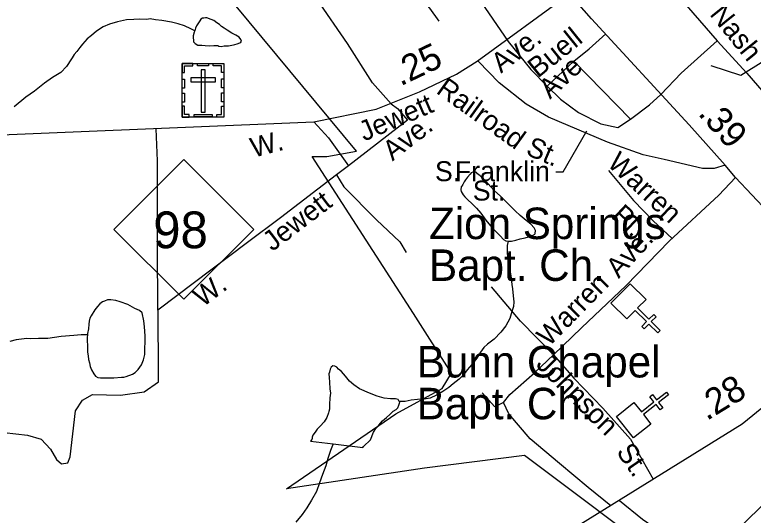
# Model space of a CAD drawing. Extents: x 2126262 to 2293712, y 749403 to 919119.
# Drawn here: x 2218214 to 2221728, y 802967 to 805350 of the extents above; entities that cross this region are included whole.
import ezdxf

# ---------------------------------------------------------------- set-up
doc = ezdxf.new("R2010")
doc.units = 0
for name, color, linetype in [('Exist Boundary Political City Limit New', 7, 'Continuous'), ('Exist Cultural Cemetery CELL', 7, 'Continuous'), ('Exist Cultural Church CELL', 7, 'Continuous'), ('Exist Cultural Church Label', 7, 'Continuous'), ('Exist Hydrographic Misc Water Feature', 7, 'Continuous'), ('Exist Railroad Mainline', 7, 'Continuous'), ('Exist Road Non-System Type 51', 7, 'Continuous'), ('Exist Road Non-System Type 51 Label', 7, 'Continuous'), ('Exist Road Primary NC Attributed', 7, 'Continuous'), ('Exist Road Primary NC Label', 7, 'Continuous'), ('Exist Road Primary NC Service Mileage Hundredths English Label', 7, 'Continuous'), ('Exist Road Primary NC Shield CELL', 7, 'Continuous'), ('Exist Road Primary NC Shield Number Label', 7, 'Continuous'), ('Exist Road Secondary Mileage Hundredths English Label', 7, 'Continuous'), ('Exist Road Secondary Type 51 Attributed', 7, 'Continuous'), ('Map Preparation Boundary City Limit Buffer Line', 7, 'Continuous')]:
    doc.layers.add(name, color=color, linetype=linetype)

msp = doc.modelspace()

# ---------------------------------------------------------------- linework, layer by layer
at = {"layer": 'Exist Boundary Political City Limit New'}
msp.add_lwpolyline([(2221957.5, 802245), (2221339.2, 802726.8), (2220639.2, 803251.2), (2220163.2, 803191.1), (2219506.2, 803093.1), (2220026.8, 803449.3), (2220247.8, 803571), (2220292.2, 803643.7), (2220111.5, 803927.4), (2219629.2, 804675.5), (2219698, 804675.5), (2219839.5, 804700.4), (2219267.2, 805391.6), (2218647.5, 806133.4), (2219180, 806633.5), (2219727, 807139.2)], dxfattribs=at)
at = {"layer": 'Exist Cultural Cemetery CELL'}
for points in [[(2219009.7, 805074.7), (2219021.1, 805074.7), (2219021.1, 805106.9), (2219061.6, 805106.9), (2219061.6, 805118), (2219009.8, 805118)], [(2219009.8, 805118), (2219208.8, 805118), (2219208.8, 804863.4), (2219009.8, 804863.4)], [(2219083.8, 805118), (2219135.6, 805118), (2219135.6, 805106.6), (2219083.8, 805106.6)], [(2219208.9, 805074.7), (2219197.6, 805074.7), (2219197.6, 805106.8), (2219157, 805106.8), (2219157, 805118), (2219208.9, 805118)], [(2219118.8, 805088.7), (2219100.1, 805088.7), (2219100.1, 804885.9), (2219118.8, 804885.9)], [(2219009.7, 805000.5), (2219009.7, 805043.9), (2219021.1, 805043.9), (2219021.1, 805000.5)], [(2219050.6, 805050), (2219050.6, 805031.3), (2219168.3, 805031.3), (2219168.3, 805050)], [(2219197.5, 805001.6), (2219197.5, 805044.9), (2219208.9, 805044.9), (2219208.9, 805001.6)], [(2219009.7, 804933.3), (2219009.7, 804976.6), (2219021.1, 804976.6), (2219021.1, 804933.3)], [(2219197.5, 804935.7), (2219197.5, 804979), (2219208.8, 804979), (2219208.8, 804935.7)], [(2219042.8, 804863.4), (2219042.8, 804874.9), (2219020.8, 804874.9), (2219020.8, 804915.3), (2219009.7, 804915.3), (2219009.7, 804863.4)], [(2219175.7, 804863.4), (2219175.7, 804874.9), (2219197.7, 804874.9), (2219197.7, 804915.3), (2219208.8, 804915.3), (2219208.8, 804863.4)], [(2219067.2, 804874.9), (2219152.1, 804874.9), (2219152.1, 804863.5), (2219067.2, 804863.5)]]:
    msp.add_lwpolyline(points, close=True, dxfattribs=at)
at = {"layer": 'Exist Cultural Church CELL'}
for points in [[(2221217.7, 803994.4), (2221177.5, 803954), (2221231.4, 803900.2), (2221254, 803922.9), (2221265.3, 803911.6), (2221242.7, 803888.9), (2221285.2, 803846.4), (2221273.9, 803835.1), (2221231.4, 803877.6), (2221208.8, 803855), (2221197.5, 803866.2), (2221220.1, 803888.9), (2221166.2, 803942.7), (2221125.4, 803902), (2221050.1, 803977.2), (2221142.4, 804069.6)], [(2221160, 803503.9), (2221195.3, 803459.2), (2221255.1, 803506.4), (2221235.3, 803531.5), (2221247.8, 803541.4), (2221267.7, 803516.3), (2221314.9, 803553.5), (2221324.8, 803540.9), (2221277.6, 803503.7), (2221297.4, 803478.6), (2221284.9, 803468.7), (2221265, 803493.8), (2221205.3, 803446.6), (2221240.9, 803401.3), (2221157.3, 803335.4), (2221076.4, 803437.9)]]:
    msp.add_lwpolyline(points, close=True, dxfattribs=at)
at = {"layer": 'Exist Hydrographic Misc Water Feature'}
for points in [[(2219069.7, 805273.7), (2219051.7, 805283.5), (2219021.8, 805297.3), (2218991.8, 805307.1), (2218959.4, 805314.9), (2218913.5, 805322.6), (2218883.6, 805326.4), (2218857.5, 805330.2), (2218841.5, 805328.1), (2218807.5, 805329.8), (2218779.4, 805327.7), (2218745.6, 805325.4), (2218701.7, 805317.1), (2218663.7, 805304.9), (2218633.8, 805292.7), (2218602, 805272.4), (2218578.2, 805252.3), (2218558.1, 805236.2), (2218536.4, 805210), (2218522.5, 805194), (2218508.7, 805175.9), (2218496.8, 805161.8), (2218490.7, 805153.8), (2218487, 805145.7), (2218482.9, 805139.7), (2218459.3, 805103.6), (2218433.5, 805075.4), (2218393.5, 805051.1), (2218355.8, 805024.9), (2218308, 804986.5), (2218266.2, 804958.3), (2218210.8, 804911.9)], [(2219069.7, 805273.7), (2219067.7, 805267.6), (2219062, 805249.6), (2219062, 805241.6), (2219064.2, 805227.6), (2219064.2, 805221.6), (2219072.2, 805213.7), (2219084.3, 805205.8), (2219104.2, 805206), (2219120.2, 805204), (2219140.3, 805202.2), (2219160.2, 805204.3), (2219180.3, 805204.5), (2219184.2, 805200.5), (2219196.3, 805198.6), (2219210.2, 805202.6), (2219230.3, 805202.8), (2219254.3, 805206.9), (2219260.2, 805209), (2219272.1, 805211.1), (2219284.2, 805217.1), (2219290, 805219.2), (2219292, 805225.2), (2219290, 805233.2), (2219282, 805243.1), (2219266, 805253), (2219245.7, 805262.9), (2219223.7, 805276.7), (2219209.8, 805286.6), (2219197.7, 805294.5), (2219187.4, 805304.4), (2219175.6, 805312.4), (2219161.4, 805322.3), (2219147.5, 805328.2), (2219127.6, 805336), (2219121.4, 805336), (2219113.4, 805334), (2219107.5, 805333.9), (2219099.5, 805329.8), (2219093.5, 805321.8), (2219077.7, 805297.7), (2219073.6, 805285.7), (2219069.7, 805273.7)], [(2220562.1, 804272.2), (2220566.2, 804272.4), (2220577.9, 804272.4), (2220598, 804276.5), (2220617.9, 804282.7), (2220641.9, 804288.8), (2220657.9, 804293), (2220678, 804299.1), (2220687.8, 804305.2), (2220689.7, 804309.2), (2220691.7, 804323.2), (2220685.8, 804335.1), (2220669.6, 804353), (2220647.4, 804370.8), (2220619.1, 804394.7), (2220595.1, 804416.5), (2220573, 804438.3), (2220548.8, 804462.1), (2220524.8, 804486), (2220494.5, 804513.7), (2220464.3, 804547.5), (2220440.3, 804569.3), (2220428, 804583.3), (2220415.9, 804593.2), (2220410, 804599.2), (2220402, 804601.1), (2220394, 804601), (2220386, 804596.9), (2220380, 804591), (2220367.9, 804576.9), (2220358.3, 804564.8), (2220352.1, 804554.8), (2220346.2, 804542.7), (2220340.5, 804534.7), (2220338.4, 804530.7), (2220336.6, 804516.6), (2220338.4, 804508.6), (2220346.8, 804492.7), (2220354.8, 804482.8), (2220368.8, 804468.9), (2220389.1, 804451), (2220411, 804429.2), (2220431.3, 804405.3), (2220455.5, 804371.5), (2220477.6, 804345.7), (2220493.6, 804327.8), (2220510, 804310), (2220524, 804298), (2220540, 804280.1), (2220550, 804274.2), (2220562.1, 804272.2)], [(2220562.1, 804272.2), (2220556.2, 804252.3), (2220556.4, 804220.3), (2220558.6, 804194.3), (2220562.7, 804168.3), (2220567, 804142.4), (2220573.2, 804116.5), (2220575.2, 804096.5), (2220579.5, 804066.5), (2220581.8, 804044.5), (2220585.9, 804012.6), (2220588, 803982.6), (2220586.3, 803960.6), (2220578.5, 803936.5), (2220568.7, 803904.4), (2220551, 803868.4), (2220527.1, 803838.2), (2220495.3, 803806), (2220463.5, 803781.8), (2220445.6, 803765.7), (2220429.7, 803743.6), (2220412, 803715.4), (2220388.2, 803685.3), (2220366.5, 803659.2), (2220348.5, 803635.1), (2220328.8, 803615), (2220299, 803592.8), (2220278.9, 803574.6), (2220251.3, 803556.5), (2220221.1, 803538.3), (2220189.5, 803524), (2220161.4, 803519.8), (2220129.5, 803517.6), (2220099.5, 803515.4), (2220071.4, 803509.2), (2220049.5, 803509), (2220043.5, 803509)], [(2218560, 803826.7), (2218557.9, 803812.7), (2218560.4, 803758.7), (2218560.4, 803742.8), (2218562.7, 803726.8), (2218564.7, 803708.8), (2218568.8, 803692.8), (2218572.9, 803674.9), (2218579.1, 803658.9), (2218589.3, 803641), (2218597.3, 803629.1), (2218609.2, 803623.1), (2218621.3, 803621.2), (2218633.2, 803621.3), (2218657.2, 803621.4), (2218685.3, 803621.6), (2218721.2, 803623.9), (2218733.3, 803624), (2218743.3, 803628.1), (2218773.2, 803638.2), (2218787, 803646.3), (2218800.9, 803660.4), (2218816.7, 803682.5), (2218826.8, 803706.6), (2218832.5, 803732.6), (2218833.9, 803820.6), (2218831.5, 803864.6), (2218827.4, 803892.5), (2218819.2, 803930.4), (2218806.9, 803942.4), (2218784.9, 803952.2), (2218750.9, 803970), (2218714.8, 803983.7), (2218694.7, 803989.5), (2218670.7, 803993.4), (2218654.7, 803993.3), (2218640.8, 803987.2), (2218630.7, 803983.1), (2218619, 803973.1), (2218606.9, 803961), (2218595.3, 803944.9), (2218577.2, 803916.8), (2218571.5, 803904.7), (2218567.4, 803890.8), (2218565.5, 803876.8), (2218563.7, 803854.8), (2218560, 803832.7), (2218560, 803826.7)], [(2218560, 803826.7), (2218530.1, 803826.5), (2218494, 803822.3), (2218433.9, 803817.9), (2218370.3, 803809.4), (2218326.2, 803809.1), (2218286.2, 803806.8), (2218270.3, 803808.7), (2218220.2, 803802.4), (2218190.3, 803794.2)], [(2220043.5, 803509), (2220037.4, 803518.9), (2220025.5, 803520.9), (2220001.5, 803520.7), (2219971.4, 803524.5), (2219937.5, 803534.3), (2219901.2, 803548), (2219853.3, 803569.7), (2219827, 803587.5), (2219806.9, 803605.4), (2219786.8, 803629.2), (2219768.8, 803651), (2219754.4, 803663), (2219746.4, 803672.9), (2219736.4, 803676.8), (2219726.5, 803678.8), (2219718.5, 803672.7), (2219714.6, 803662.7), (2219710.7, 803648.7), (2219708.7, 803640.7), (2219708.9, 803622.7), (2219710.9, 803600.7), (2219713.2, 803568.8), (2219715.5, 803548.8), (2219713.4, 803526.7), (2219711.8, 803494.7), (2219712, 803472.8), (2219707.9, 803460.8), (2219706, 803454.7), (2219698.2, 803432.7), (2219686.1, 803412.6), (2219666.5, 803390.5), (2219652.7, 803376.4), (2219642.7, 803362.3), (2219632.6, 803348.2), (2219628.9, 803338.2), (2219628.9, 803332.2), (2219626.9, 803328.2), (2219620.9, 803320.2), (2219729, 803306.9)], [(2219729, 803306.9), (2219869.2, 803289.9), (2219872.9, 803293.9), (2219907, 803326.1), (2219920.5, 803362.2), (2219932.4, 803380.3), (2219946.6, 803396.4), (2219964.2, 803416.5), (2219982, 803432.6), (2219998, 803446.8), (2220014, 803462.8), (2220027.8, 803471), (2220035.8, 803479), (2220041.7, 803491), (2220045.4, 803505), (2220043.5, 803509)], [(2219729, 803306.9), (2219715.3, 803274.9), (2219703.4, 803236.8), (2219693.7, 803202.7), (2219677.9, 803160.6), (2219664.4, 803120.6), (2219648.6, 803080.4), (2219625, 803038.3), (2219603.3, 803002.2), (2219581.6, 802970.1), (2219551.6, 802933.9)]]:
    msp.add_lwpolyline(points, dxfattribs=at)
at = {"layer": 'Exist Railroad Mainline'}
msp.add_lwpolyline([(2217787.6, 806900.2), (2217977.8, 806822.7), (2218178.1, 806733), (2218392.3, 806637.4), (2218674.6, 806518), (2218964.7, 806390.5), (2219177, 806298.9), (2219343.2, 806221.3), (2219449.4, 806165.5), (2219553.5, 806103.8), (2219679.6, 806004), (2219763.9, 805930.1), (2219810, 805886.1), (2219866, 805822.4), (2219936.2, 805734.5), (2220040.6, 805578.6), (2220114.8, 805470.9), (2220187.1, 805381), (2220231.2, 805319.1)], dxfattribs=at)
at = {"layer": 'Exist Road Non-System Type 51'}
for p, q in [((2220747.2, 805009.9), (2220873.5, 805129.3)), ((2220873.5, 805129.3), (2221144.2, 804852.8)), ((2219801.8, 804631.6), (2219743.9, 804587.6))]:
    msp.add_line(p, q, dxfattribs=at)
for points in [[(2220573, 805882.1), (2220260.5, 805677.7), (2220415.2, 805436.9), (2220560.7, 805222.2)], [(2221195.9, 805637), (2221388.6, 805419.9), (2221555.4, 805226.5)], [(2220005.2, 804926.6), (2219916.3, 805025.9), (2219796.3, 805213.1), (2219653.2, 805424.7)], [(2220873.5, 805129.3), (2220946.8, 805187.9), (2221026, 805259.5)], [(2220560.7, 805222.2), (2220669.1, 805089.5), (2220747.2, 805009.9)], [(2221555.4, 805226.5), (2221385.1, 805072.8), (2221288.3, 804970.4)], [(2221555.4, 805226.5), (2221697.7, 805071.5), (2221991.8, 804730.1), (2222054.6, 804639.3), (2222071.4, 804593.2), (2222078.3, 804528), (2222061.6, 804479.1), (2222030.9, 804451.2), (2221915.1, 804467.9), (2221834.1, 804442.8), (2221799.3, 804410.2)], [(2221594.4, 804634.3), (2221542.1, 804617.7), (2221486.3, 804617.7), (2221303.5, 804660.5), (2221204.4, 804683.6), (2221034.6, 804744.1), (2220753.9, 804862.3), (2220647, 804924), (2220518.8, 805026.1), (2220417.9, 805129.4)], [(2220747.2, 805009.9), (2220810.7, 804947.7), (2220895.8, 804884.9), (2221001.9, 804830.4), (2221082.8, 804813.6), (2221144.2, 804852.8)], [(2221144.2, 804852.8), (2221233.9, 804921.5), (2221288.3, 804970.4)], [(2220005.2, 804926.6), (2220034.8, 804903.9), (2220082.3, 804848), (2219801.8, 804631.6)], [(2219636.1, 804840.7), (2219706.9, 804764.2), (2219801.8, 804631.6)], [(2217845.7, 803280), (2217930.1, 803340.7), (2217972, 803368.7), (2218051.5, 803375.7), (2218163.1, 803361.7), (2218273.4, 803347.7), (2218338.9, 803329.6), (2218383.6, 803282.1), (2218412.9, 803231.8), (2218435.2, 803212.3), (2218465.9, 803216.5), (2218477.1, 803245.8), (2218502, 803464.7), (2218535.5, 803515), (2218583.6, 803542.2), (2218716.2, 803539.4), (2218829.2, 803554.8), (2218897.6, 803602.3), (2218897.6, 803714), (2218892.7, 804172.8), (2218892, 804655.3), (2218886.8, 804807.2)], [(2219743.9, 804587.6), (2219478.8, 804383.7), (2219321.1, 804265.5)], [(2219743.9, 804587.6), (2219780.2, 804530.8), (2219935.1, 804373), (2220046.7, 804269.7), (2220076.1, 804218)], [(2221038.9, 804608.7), (2221157.6, 804465.8), (2221252.1, 804369), (2221342.2, 804284.6)], [(2220777.2, 803731.1), (2220910.4, 803859.1), (2221123.5, 804061.2), (2221328, 804271.4), (2221564.5, 804491.3), (2221642.6, 804574.9)], [(2219321.1, 804265.5), (2218895.1, 803943)], [(2220777.2, 803731.1), (2220620.9, 803890.6), (2220481.4, 804055.4)], [(2220538.6, 803503.4), (2220569.3, 803542.5), (2220687.9, 803647.3), (2220777.2, 803731.1)], [(2220777.2, 803731.1), (2220874.2, 803619), (2221012.4, 803476.5), (2221143.3, 803329.1), (2221251, 803139.5)], [(2221091.3, 803036.9), (2221201.2, 802948.5), (2221357.5, 802840.9), (2221413.3, 802814.4), (2221477.5, 802803.2), (2221533.3, 802808.8), (2221607.3, 802854.9), (2221899.8, 803139.5), (2222118.1, 803342.8), (2222142.2, 803383.9), (2222143.6, 803418.8), (2222117.1, 803453), (2222022.9, 803526.4), (2221912.5, 803614.4)], [(2220538.6, 803503.4), (2220498.1, 803483.8), (2220438.1, 803549.5)], [(2221049.4, 803011.7), (2220941.7, 803099.1), (2220806.4, 803213.7), (2220665.6, 803330.2), (2220565.1, 803450.3), (2220538.6, 803503.4)]]:
    msp.add_lwpolyline(points, dxfattribs=at)
at = {"layer": 'Exist Road Non-System Type 51 Label'}
for points in [[(2221996.4, 805266.2), (2221668, 805060.8), (2221527.3, 805107.8)], [(2220788.5, 804603.1), (2220823.7, 804603.1), (2220935.1, 804796.8)]]:
    msp.add_lwpolyline(points, dxfattribs=at)
at = {"layer": 'Exist Road Primary NC Attributed'}
for points in [[(2215711.6, 804671.5), (2217765.6, 804763.2), (2219636.1, 804840.7), (2219934, 804901.5), (2220139.2, 804982.5), (2220315.7, 805067), (2220414.6, 805129.6), (2220853.1, 805451)], [(2222224.4, 803918.1), (2222116.8, 804039.3), (2221799.3, 804410.2), (2221642.6, 804574.9), (2221594.4, 804634.3), (2221422.6, 804826.4), (2220958.2, 805331.4), (2220853.1, 805451)]]:
    msp.add_lwpolyline(points, dxfattribs=at)
at = {"layer": 'Exist Road Primary NC Shield CELL'}
msp.add_lwpolyline([(2218685.1, 804328.2), (2219018.1, 804661.2), (2219351.1, 804328.2), (2219018.1, 803995.2)], close=True, dxfattribs=at)
at = {"layer": 'Exist Road Secondary Type 51 Attributed'}
msp.add_lwpolyline([(2222224.4, 803918.1), (2221793.2, 803497.8), (2221674.6, 803401.4), (2220828.2, 802875.6), (2220678.9, 802756.8), (2220609.8, 802683.5), (2220519.1, 802562), (2220424.2, 802387.4), (2220291, 802057.1), (2220222.6, 801849), (2220113, 801546.6), (2220016.8, 801344.1), (2219938.6, 801205.9), (2219479.5, 800587.2), (2219250, 800286.2), (2219139.7, 800132.6), (2219014.8, 799907), (2218850.7, 799594.6)], dxfattribs=at)
at = {"layer": 'Map Preparation Boundary City Limit Buffer Line'}
msp.add_lwpolyline([(2221957.5, 802245), (2221339.2, 802726.8), (2220639.2, 803251.2), (2220163.2, 803191.1), (2219506.2, 803093.1), (2220026.8, 803449.3), (2220247.8, 803571), (2220292.2, 803643.7), (2220111.5, 803927.4), (2219629.2, 804675.5), (2219698, 804675.5), (2219839.5, 804700.4), (2219267.2, 805391.6), (2218647.5, 806133.4), (2219180, 806633.5), (2219727, 807139.2)], dxfattribs=at)

# ---------------------------------------------------------------- texts
at = {"layer": 'Exist Cultural Church Label'}
for s, p in [('Zion Springs', (2220184.9, 804282)), ('Bapt. Ch.', (2220184.9, 804082.8)), ('Bunn Chapel', (2220126.5, 803623.1)), ('Bapt. Ch.', (2220126.5, 803423.9))]:
    msp.add_text(s, height=150, dxfattribs=at).set_placement(p)
at = {"layer": 'Exist Road Non-System Type 51 Label'}
for s, rotation, p in [('S.    Nash', 308.892, (2221353, 805555)), ('Buell', 38.8487, (2220702.9, 805046.3)), ('Ave', 42.38, (2220760.4, 804945.3)), ('Railroad', 324.3453, (2220214, 804980.4)), ('Ave.', 37.7786, (2220011.1, 804651.3)), ('St.', 336.8813, (2220640.7, 804686)), ('Warren', 316.8668, (2221028, 804635.8)), ('Jewett', 37.2284, (2219439.1, 804220.5)), ('Pl.', 316.8668, (2221047.3, 804386.7)), ('Ave.', 47.4653, (2221087.5, 804091.8)), ('W.', 36.6424, (2219107.7, 803955.2)), ('Warren', 45.5864, (2220755.9, 803766.4)), ('Johnson', 314.7897, (2220689.3, 803680.5)), ('St.', 304.5722, (2221073.2, 803269))]:
    msp.add_text(s, height=95, rotation=rotation, dxfattribs=at).set_placement(p)
for s, p in [('S.', (2220213.1, 804557.8)), ('Franklin', (2220307.9, 804557.8)), ('St.', (2220393.1, 804465.5))]:
    msp.add_text(s, height=95, dxfattribs=at).set_placement(p)
at = {"layer": 'Exist Road Primary NC Label'}
for s, rotation, p in [('Ave.', 37.6791, (2220527.3, 805069.1)), ('Jewett', 23.1221, (2219876.2, 804746.2)), ('W.', 14.7243, (2219349.5, 804669.2))]:
    msp.add_text(s, height=95, rotation=rotation, dxfattribs=at).set_placement(p)
at = {"layer": 'Exist Road Primary NC Service Mileage Hundredths English Label'}
for s, rotation, p in [('.25', 25.5792, (2220048.9, 805008.5)), ('.39', 311.8213, (2221460.9, 804877.3))]:
    msp.add_text(s, height=125, rotation=rotation, dxfattribs=at).set_placement(p)
at = {"layer": 'Exist Road Primary NC Shield Number Label'}
msp.add_text('98', height=175, dxfattribs=at).set_placement((2218872.2, 804238.5))
at = {"layer": 'Exist Road Secondary Mileage Hundredths English Label'}
msp.add_text('.28', height=125, rotation=31.4702, dxfattribs=at).set_placement((2221506.4, 803414.9))

doc.saveas('drawing.dxf')
